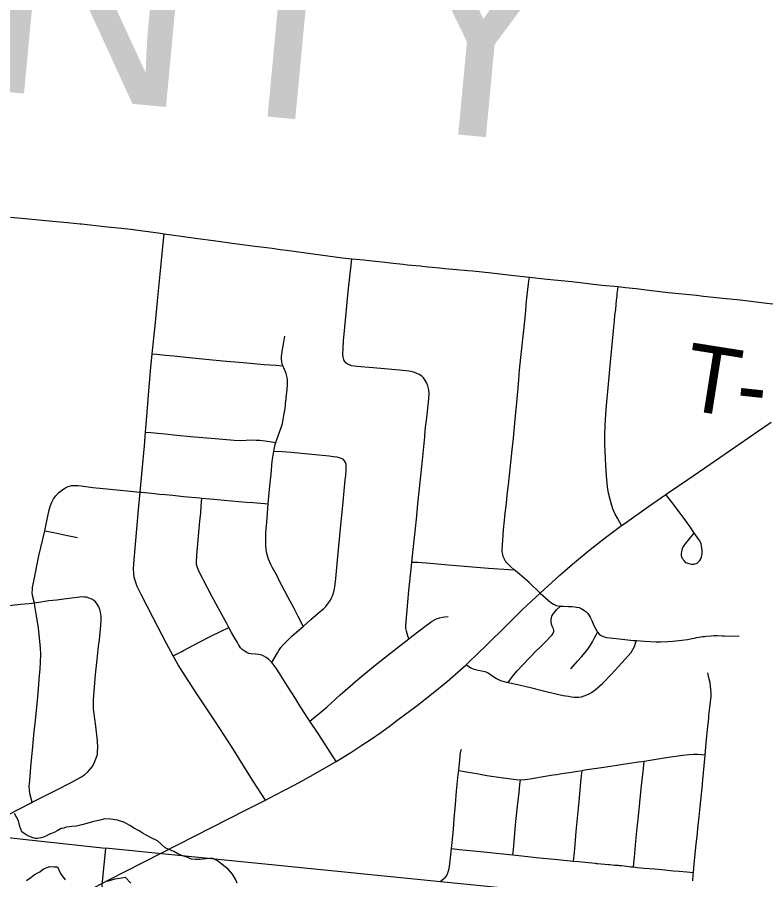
# Model space of a CAD drawing. Extents: x 0 to 1134, y 0 to 440.
# Drawn here: x 836.116 to 836.749, y 356.78 to 357.508 of the extents above; entities that cross this region are included whole.
import ezdxf

# ---------------------------------------------------------------- set-up
doc = ezdxf.new("R2010")
doc.units = 0
for name, color, linetype in [('GM_X_City_Street', 7, 'Continuous'), ('GM_X_County_Text', 7, 'Continuous'), ('GM_X_Major_River', 7, 'Continuous'), ('GM_X_Minor_River', 7, 'Continuous'), ('GM_X_Section', 7, 'Continuous'), ('GM_X_State_Route', 7, 'Continuous'), ('GM_X_Township_Road', 7, 'Continuous'), ('GM_X_Township_Road_Text', 7, 'Continuous')]:
    doc.layers.add(name, color=color, linetype=linetype)

msp = doc.modelspace()

# ---------------------------------------------------------------- linework, layer by layer
at = {"layer": 'GM_X_City_Street'}
for points in [[(836.32603, 356.84683), (836.31993, 356.8562), (836.31518, 356.86351), (836.29842, 356.89036), (836.28392, 356.91273), (836.2682, 356.93657), (836.25837, 356.95164), (836.25236, 356.96106), (836.2482, 356.96841), (836.2425, 356.97905), (836.2313, 357.00052), (836.22096, 357.02035), (836.21776, 357.02714), (836.21623, 357.0313), (836.21528, 357.035), (836.2148, 357.03816), (836.21464, 357.04198), (836.21505, 357.04949), (836.21885, 357.09217), (836.22021, 357.10676), (836.2219, 357.12494), (836.22384, 357.14596), (836.22479, 357.15745), (836.22589, 357.17071), (836.22722, 357.18867), (836.22907, 357.20909), (836.23047, 357.22349), (836.23304, 357.24988), (836.23513, 357.2709), (836.23724, 357.29066), (836.23909, 357.31097), (836.24058, 357.32488)], [(836.44729, 356.98302), (836.44644, 356.98553), (836.44517, 356.98923), (836.44478, 356.99167), (836.44478, 356.9941), (836.44727, 357.02373), (836.44906, 357.04163), (836.44973, 357.0477), (836.45088, 357.05827), (836.45277, 357.07601), (836.45355, 357.08396), (836.45488, 357.0968), (836.45702, 357.11765), (836.45869, 357.13365), (836.46063, 357.15341), (836.46068, 357.15466), (836.46133, 357.16147), (836.46225, 357.16945), (836.46401, 357.18554), (836.46425, 357.18998), (836.46398, 357.1932), (836.46324, 357.19636), (836.46227, 357.19879), (836.46069, 357.20162), (836.45947, 357.2032), (836.45802, 357.20457), (836.45586, 357.20609), (836.4535, 357.20723), (836.45103, 357.20803), (836.44923, 357.20844), (836.44726, 357.20876), (836.43917, 357.20957), (836.41695, 357.21166), (836.40333, 357.21291), (836.39912, 357.21348), (836.39687, 357.2141), (836.39535, 357.21484), (836.39403, 357.21581), (836.393, 357.21706), (836.39226, 357.21855), (836.3917, 357.22076), (836.39152, 357.22312), (836.39157, 357.22768), (836.39199, 357.23483), (836.39282, 357.24282), (836.39597, 357.27622), (836.39845, 357.29841), (836.39906, 357.30377)], [(836.55806, 357.02155), (836.54882, 357.03053), (836.54229, 357.03616), (836.53719, 357.0403), (836.53612, 357.04118), (836.53294, 357.04397), (836.53102, 357.04586), (836.52967, 357.04733), (836.52905, 357.04814), (836.52855, 357.04881), (836.52785, 357.05012), (836.52734, 357.05136), (836.52694, 357.05244), (836.52647, 357.05393), (836.52623, 357.05526), (836.52603, 357.05677), (836.52608, 357.05793), (836.52631, 357.06189), (836.52658, 357.06628), (836.52725, 357.07484), (836.52806, 357.08285), (836.52869, 357.08899), (836.52935, 357.09502), (836.52961, 357.09736), (836.53038, 357.10446), (836.53123, 357.11294), (836.53443, 357.14248), (836.53546, 357.15235), (836.53704, 357.16839), (836.53806, 357.17944), (836.53949, 357.19474), (836.54014, 357.20191), (836.54078, 357.20983), (836.54183, 357.22033), (836.54433, 357.24352), (836.54567, 357.2567), (836.54669, 357.26784), (836.54722, 357.273), (836.54822, 357.2826), (836.54853, 357.2849), (836.54897, 357.28822)], [(836.6268, 357.07848), (836.62333, 357.08483), (836.62155, 357.0881), (836.62038, 357.09064), (836.61956, 357.09264), (836.61805, 357.09737), (836.61597, 357.10581), (836.61495, 357.1113), (836.61407, 357.12055), (836.61357, 357.12922), (836.61322, 357.13541), (836.61277, 357.14709), (836.61281, 357.15455), (836.61308, 357.16323), (836.61338, 357.16817), (836.61363, 357.1725), (836.61411, 357.17993), (836.61547, 357.19474), (836.61795, 357.21947), (836.62011, 357.24285), (836.62087, 357.25127), (836.62123, 357.25572), (836.62192, 357.26119), (836.62269, 357.26888), (836.62307, 357.27206), (836.62326, 357.27436), (836.62364, 357.27773), (836.62392, 357.28019)], [(836.35796, 356.99344), (836.35501, 356.9991), (836.35358, 357.00184), (836.3499, 357.009), (836.34525, 357.01778), (836.33719, 357.03315), (836.33617, 357.03539), (836.33215, 357.04297), (836.33074, 357.04571), (836.32874, 357.05019), (836.32772, 357.05308), (836.32698, 357.05609), (836.32653, 357.05852), (836.32625, 357.06157), (836.32626, 357.06529), (836.32652, 357.07174), (836.32677, 357.07591), (836.32721, 357.0811), (836.32791, 357.0894), (836.32849, 357.09699), (836.32905, 357.10305), (836.32987, 357.11204), (836.33076, 357.12182), (836.33177, 357.13293), (836.33303, 357.14138), (836.33432, 357.14693), (836.33478, 357.14862), (836.33561, 357.15107), (836.33806, 357.15743), (836.33969, 357.16211), (836.34042, 357.16476), (836.34115, 357.16803), (836.34195, 357.173), (836.34211, 357.17406), (836.34287, 357.17972), (836.34302, 357.18151), (836.34351, 357.18558), (836.34365, 357.18674), (836.34395, 357.18908), (836.34413, 357.19091), (836.34431, 357.19334), (836.34459, 357.19746), (836.34472, 357.19984), (836.34472, 357.20168), (836.34451, 357.20348), (836.3442, 357.20465), (836.34346, 357.20699), (836.3416, 357.21154), (836.34088, 357.21341), (836.3403, 357.21497), (836.33987, 357.21676), (836.3396, 357.2192), (836.33971, 357.22164), (836.33978, 357.22286), (836.34036, 357.22715), (836.34101, 357.23018), (836.34153, 357.23323), (836.34229, 357.23841)], [(836.23047, 357.22349), (836.2344, 357.22313), (836.24135, 357.22247), (836.24867, 357.22175), (836.2616, 357.22034), (836.27577, 357.21902), (836.28996, 357.21771), (836.31029, 357.21579), (836.32508, 357.21453), (836.33496, 357.21383), (836.34088, 357.21341)], [(836.22479, 357.15745), (836.22916, 357.15702), (836.23821, 357.15614), (836.24125, 357.15586), (836.25131, 357.15486), (836.26273, 357.15377), (836.28367, 357.15187), (836.29952, 357.15048), (836.30479, 357.15025), (836.31462, 357.15084), (836.31812, 357.15073), (836.32142, 357.15049), (836.3257, 357.15004), (836.33478, 357.14862)], [(836.33303, 357.14138), (836.34033, 357.1409), (836.34774, 357.14041), (836.37976, 357.13738), (836.38338, 357.13694), (836.38649, 357.13643), (836.38887, 357.13582), (836.39057, 357.13511), (836.39162, 357.13444)], [(836.3315, 356.9629), (836.3361, 356.97097), (836.33733, 356.97314), (836.3391, 356.97568), (836.34154, 356.97848), (836.34871, 356.98533), (836.35619, 356.99186), (836.35796, 356.99344), (836.36453, 356.99928), (836.3707, 357.00445), (836.37545, 357.00841), (836.37712, 357.01023), (836.3794, 357.01316), (836.38094, 357.01553), (836.38191, 357.01752), (836.38264, 357.01914), (836.3835, 357.02152), (836.38424, 357.02388), (836.3848, 357.02693), (836.38539, 357.03373), (836.38729, 357.0525), (836.38902, 357.07011), (836.39064, 357.08739), (836.39143, 357.09553), (836.39261, 357.10779), (836.39349, 357.11723), (836.39386, 357.12085), (836.39423, 357.12528), (836.39438, 357.12808), (836.39417, 357.13001), (836.39356, 357.13185), (836.39283, 357.1331), (836.39162, 357.13444)], [(836.12911, 356.84502), (836.12717, 356.85132), (836.12663, 356.85496), (836.12659, 356.85866), (836.1267, 356.86051), (836.12751, 356.87035), (836.128, 356.87526), (836.12952, 356.89184), (836.12988, 356.89548), (836.1308, 356.90456), (836.13169, 356.9139), (836.13366, 356.93384), (836.13455, 356.94434), (836.13496, 356.94867), (836.13553, 356.95482), (836.13563, 356.95717), (836.13605, 356.96336), (836.13629, 356.96956), (836.13612, 356.97516), (836.13423, 356.99183), (836.13271, 357.00229), (836.13137, 357.01087), (836.13084, 357.01314), (836.12935, 357.01947), (836.12903, 357.02241), (836.12915, 357.02396), (836.12941, 357.02611), (836.1312, 357.03589), (836.13354, 357.04744), (836.13471, 357.0529), (836.13962, 357.07417), (836.14058, 357.07836), (836.1434, 357.09174), (836.14435, 357.09534), (836.14547, 357.09824), (836.14703, 357.10101), (836.14899, 357.10364), (836.15127, 357.10605), (836.15382, 357.10818), (836.15658, 357.10997), (836.15951, 357.11135), (836.16254, 357.11226), (836.16529, 357.11244), (836.16792, 357.11225), (836.17051, 357.11199), (836.18033, 357.11078), (836.19492, 357.10928), (836.19735, 357.10904), (836.20652, 357.10815), (836.21448, 357.10738), (836.22021, 357.10676), (836.22123, 357.10664), (836.22978, 357.10582), (836.23652, 357.10513), (836.24143, 357.10467), (836.24791, 357.10405), (836.25681, 357.10316), (836.27054, 357.10191), (836.27242, 357.10172), (836.28256, 357.10067), (836.29718, 357.0994), (836.30995, 357.09836), (836.31552, 357.09792), (836.32545, 357.09721), (836.32849, 357.09699)], [(836.38576, 356.87944), (836.37866, 356.89025), (836.37614, 356.89435), (836.37045, 356.90303), (836.36367, 356.91329), (836.3614, 356.91674), (836.35436, 356.92775), (836.35137, 356.93249), (836.34478, 356.94297), (836.33911, 356.95184), (836.33812, 356.95336), (836.33512, 356.95802), (836.33265, 356.96147), (836.3315, 356.9629), (836.32903, 356.96546), (836.32672, 356.96727), (836.32467, 356.96836), (836.32306, 356.96897), (836.32017, 356.96955), (836.31776, 356.96982), (836.31402, 356.97023), (836.3121, 356.97063), (836.31024, 356.9713), (836.30798, 356.97269), (836.30643, 356.97393), (836.3051, 356.9754), (836.30332, 356.97809), (836.30243, 356.97973), (836.30057, 356.98287), (836.29738, 356.9882), (836.29511, 356.99243), (836.29337, 356.9957), (836.29221, 356.9978), (836.28433, 357.01217), (836.28247, 357.01594), (836.28118, 357.01842), (836.27731, 357.02552), (836.27397, 357.03198), (836.27291, 357.03399), (836.26982, 357.04001), (836.26859, 357.04299), (836.26792, 357.04553), (836.26773, 357.04815), (836.2684, 357.05691), (836.2693, 357.06619), (836.26989, 357.0728), (836.27073, 357.08222), (836.27138, 357.08913), (836.27183, 357.09461), (836.27242, 357.10172)], [(836.68771, 357.07192), (836.68029, 357.06274), (836.6795, 357.06162), (836.67862, 357.06015), (836.67811, 357.05904), (836.6777, 357.05778), (836.67741, 357.05667), (836.67717, 357.05482), (836.67716, 357.05391), (836.67729, 357.05299), (836.67763, 357.05183), (836.67822, 357.05068), (836.67892, 357.04963), (836.67968, 357.04876), (836.68042, 357.04803), (836.68114, 357.04747), (836.682, 357.04702), (836.68277, 357.04668), (836.68368, 357.0464), (836.68484, 357.04616), (836.68602, 357.04604), (836.68698, 357.046), (836.68801, 357.04604), (836.68905, 357.04625), (836.6898, 357.04648), (836.69063, 357.04688), (836.69149, 357.04748), (836.69225, 357.04812), (836.69306, 357.04894), (836.69359, 357.04975), (836.69386, 357.05038), (836.69423, 357.05115), (836.6945, 357.0521), (836.69481, 357.05336), (836.69492, 357.05522), (836.69493, 357.05698), (836.69467, 357.06007), (836.69445, 357.06145), (836.69411, 357.06296), (836.69345, 357.06455), (836.69289, 357.0657), (836.69222, 357.06677), (836.68938, 357.07073), (836.68791, 357.07274), (836.68477, 357.07731), (836.68123, 357.08237), (836.67472, 357.09113), (836.66925, 357.09816), (836.66416, 357.10469)], [(836.13962, 357.07417), (836.14733, 357.07256), (836.15503, 357.07094), (836.16021, 357.06986), (836.16725, 357.0685)], [(836.44973, 357.0477), (836.4548, 357.0475), (836.46509, 357.04683), (836.48057, 357.04546), (836.50096, 357.04355), (836.51456, 357.04254), (836.53154, 357.04147), (836.53612, 357.04118)], [(836.0901, 356.82513), (836.12749, 356.84421), (836.12911, 356.84502), (836.14862, 356.85475), (836.16244, 356.86184), (836.17009, 356.86601), (836.17193, 356.86712), (836.17319, 356.86808), (836.17599, 356.87054), (836.1781, 356.87281), (836.17959, 356.87479), (836.18142, 356.87804), (836.18291, 356.88146), (836.1838, 356.88443), (836.18414, 356.88587), (836.18432, 356.88749), (836.18449, 356.89121), (836.18411, 356.89679), (836.18277, 356.90914), (836.18105, 356.92146), (836.18081, 356.92415), (836.18075, 356.92641), (836.18076, 356.93137), (836.18255, 356.95289), (836.18382, 356.96549), (836.18478, 356.97388), (836.18516, 356.97637), (836.18584, 356.98206), (836.18638, 356.98822), (836.18692, 356.99415), (836.18716, 356.99867), (836.18726, 357.0016), (836.18706, 357.0036), (836.18678, 357.00535), (836.18613, 357.00773), (836.18521, 357.01003), (836.18399, 357.0122), (836.18245, 357.01415), (836.18106, 357.01538), (836.1795, 357.0164), (836.17721, 357.01733), (836.1748, 357.01793), (836.17295, 357.01817), (836.17035, 357.01828), (836.16925, 357.0182), (836.15569, 357.01646), (836.14976, 357.01566), (836.14321, 357.01488), (836.13618, 357.01389), (836.13084, 357.01314), (836.1264, 357.01252), (836.119, 357.01177), (836.1024, 357.0099)], [(836.55806, 357.02155), (836.56725, 357.01343), (836.56937, 357.01213), (836.57162, 357.01116), (836.57341, 357.01075), (836.57541, 357.01058)], [(836.53099, 356.94606), (836.53483, 356.95111), (836.53558, 356.9521), (836.53876, 356.9559), (836.54341, 356.96091), (836.55514, 356.97291), (836.55778, 356.97548), (836.5626, 356.98032), (836.56821, 356.98616), (836.56913, 356.98763), (836.56958, 356.98889), (836.56965, 356.99011), (836.56942, 356.99132), (836.56838, 356.99357), (836.56768, 356.9953), (836.56734, 356.99713), (836.56731, 356.99899), (836.56758, 357.00083), (836.56801, 357.00197), (836.56933, 357.00422), (836.57089, 357.00604), (836.57205, 357.00737), (836.57541, 357.01058)], [(836.57541, 357.01058), (836.57762, 357.01039), (836.58195, 357.01016), (836.58492, 357.01006), (836.58729, 357.00987), (836.58894, 357.00965), (836.59095, 357.00925), (836.59283, 357.00851), (836.59427, 357.00771), (836.59564, 357.00677), (836.59705, 357.00559), (836.59839, 357.00432), (836.5995, 357.00271), (836.60031, 357.0012), (836.60166, 356.99835), (836.60282, 356.99547), (836.60392, 356.99306), (836.60513, 356.99094), (836.60662, 356.98863)], [(836.36367, 356.91329), (836.36696, 356.91608), (836.37144, 356.91988), (836.3782, 356.92552), (836.38923, 356.93548), (836.40411, 356.94854), (836.41742, 356.95963), (836.43208, 356.97103), (836.44729, 356.98302), (836.45008, 356.98522), (836.46189, 356.99428), (836.46698, 356.99779), (836.4689, 356.99896), (836.47066, 356.99984), (836.47309, 357.00073), (836.47549, 357.00129), (836.47766, 357.00158), (836.48044, 357.00164)], [(836.2482, 356.96841), (836.2553, 356.97217), (836.25693, 356.97304), (836.27003, 356.97995), (836.28039, 356.9854), (836.28812, 356.98909), (836.29511, 356.99243)], [(836.58391, 356.95746), (836.58974, 356.9639), (836.59317, 356.96782), (836.59618, 356.97144), (836.59829, 356.97425), (836.6005, 356.97747), (836.60221, 356.98049), (836.60392, 356.98381), (836.60533, 356.98632), (836.60662, 356.98863)], [(836.60662, 356.98863), (836.60795, 356.98692), (836.60915, 356.98602), (836.61026, 356.98532), (836.61207, 356.98451), (836.61418, 356.98411), (836.62471, 356.98277), (836.63692, 356.98158), (836.63947, 356.98139)], [(836.53099, 356.94606), (836.53782, 356.9445), (836.54994, 356.94188), (836.55232, 356.94117), (836.55414, 356.94076), (836.56437, 356.93821), (836.57767, 356.93518), (836.58194, 356.93436), (836.58471, 356.93393), (836.58673, 356.93373), (836.58854, 356.93373), (836.59057, 356.93376), (836.59302, 356.93406), (836.5954, 356.9347), (836.59884, 356.9361), (836.60156, 356.93757), (836.60458, 356.93973), (836.61063, 356.94506), (836.61839, 356.95308), (836.6272, 356.9627), (836.6351, 356.97144), (836.63651, 356.97375), (836.63771, 356.97637), (836.63872, 356.97928), (836.63947, 356.98139)], [(836.63947, 356.98139), (836.64617, 356.98087), (836.65605, 356.9804), (836.65975, 356.98048), (836.66593, 356.98077), (836.67022, 356.98105), (836.67514, 356.98147), (836.68249, 356.98226), (836.68664, 356.98307), (836.68838, 356.98348), (836.69007, 356.98394), (836.69231, 356.98436), (836.69523, 356.98475), (836.69696, 356.98495), (836.69867, 356.98513), (836.70261, 356.98556), (836.70487, 356.98561), (836.70775, 356.98564), (836.71174, 356.98551), (836.71342, 356.98547), (836.72619, 356.98501)], [(836.49547, 356.96101), (836.49666, 356.96029), (836.49967, 356.95845), (836.50197, 356.9574), (836.50337, 356.95699), (836.50578, 356.95645), (836.50889, 356.95593), (836.51125, 356.9553), (836.5135, 356.95436), (836.51512, 356.95349), (836.51814, 356.95133), (836.52122, 356.94929), (836.52234, 356.94877), (836.5246, 356.94779), (836.52936, 356.94644), (836.53099, 356.94606)], [(836.68696, 356.77864), (836.68739, 356.7836), (836.68758, 356.7857), (836.68825, 356.79295), (836.68993, 356.80957), (836.69092, 356.81888), (836.69137, 356.82294), (836.69234, 356.83257), (836.69318, 356.841), (836.6949, 356.85705), (836.69552, 356.86396), (836.69663, 356.87563), (836.69717, 356.88152), (836.69749, 356.88495), (836.69871, 356.89793), (836.69944, 356.90645), (836.69995, 356.91146), (836.70046, 356.91564), (836.7007, 356.91808), (836.70179, 356.9273), (836.70244, 356.9341), (836.70253, 356.93662), (836.70233, 356.94037), (836.70208, 356.94283), (836.70161, 356.94562), (836.70098, 356.94896), (836.69971, 356.95413)], [(836.47411, 356.77869), (836.47619, 356.78004), (836.47802, 356.7817), (836.47914, 356.78317), (836.48025, 356.78538), (836.48095, 356.78776), (836.4815, 356.79081), (836.48278, 356.80048), (836.48334, 356.80586), (836.48415, 356.81361), (836.48485, 356.82224), (836.48548, 356.83088), (836.48653, 356.84318), (836.48751, 356.85424), (836.48894, 356.86847), (836.48928, 356.87182), (836.49019, 356.88069), (836.49058, 356.88388), (836.49095, 356.88682), (836.49159, 356.88984)], [(836.48928, 356.87182), (836.49729, 356.87044), (836.50463, 356.86917), (836.51318, 356.86764), (836.52294, 356.86603), (836.53771, 356.86401), (836.54139, 356.86391), (836.54513, 356.8642), (836.54968, 356.86484), (836.56226, 356.86705), (836.56899, 356.86799), (836.57203, 356.86845), (836.57628, 356.86911), (836.58268, 356.8701), (836.59348, 356.87181), (836.59582, 356.87218), (836.61395, 356.8749), (836.62833, 356.87722), (836.63925, 356.87871), (836.64593, 356.87973), (836.65782, 356.88152), (836.66662, 356.88288), (836.67859, 356.8846), (836.68385, 356.88533), (836.68774, 356.8856), (836.69119, 356.88551), (836.69749, 356.88495)], [(836.63709, 356.79032), (836.63781, 356.79856), (836.639, 356.81221), (836.64017, 356.82336), (836.64128, 356.83327), (836.64343, 356.85622), (836.64527, 356.87354), (836.64593, 356.87973)], [(836.58634, 356.79534), (836.58701, 356.80243), (836.58765, 356.80921), (836.58859, 356.82029), (836.59105, 356.84566), (836.59283, 356.86487), (836.59348, 356.87181)], [(836.53504, 356.8005), (836.53545, 356.80483), (836.53645, 356.81553), (836.53766, 356.82877), (836.53922, 356.84424), (836.54025, 356.85278), (836.54098, 356.85985), (836.54139, 356.86391)], [(836.48334, 356.80586), (836.49003, 356.80519), (836.49868, 356.80433), (836.50762, 356.80335), (836.52131, 356.80191), (836.53504, 356.8005), (836.54759, 356.79921), (836.55486, 356.79844), (836.56387, 356.79745), (836.57316, 356.79658), (836.57815, 356.79613), (836.58634, 356.79534), (836.59047, 356.79495), (836.60457, 356.79344), (836.60551, 356.79334), (836.60652, 356.79322), (836.61281, 356.79266), (836.61589, 356.79242), (836.61689, 356.79232), (836.62098, 356.79195), (836.62408, 356.7917), (836.62499, 356.7916), (836.62668, 356.79142), (836.63331, 356.79072), (836.63495, 356.79055), (836.63709, 356.79032), (836.63868, 356.79014), (836.64028, 356.78996), (836.64604, 356.78942), (836.65475, 356.7886), (836.661, 356.78806), (836.67061, 356.78715), (836.6756, 356.7867), (836.68212, 356.78615), (836.68758, 356.7857)]]:
    msp.add_lwpolyline(points, dxfattribs=at)
at = {"layer": 'GM_X_Major_River'}
msp.add_lwpolyline([(837.02259, 355.71807), (837.11173, 355.71807), (837.21666, 356.7033), (836.191, 356.80611), (836.09234, 355.81302)], close=True, dxfattribs=at)
at = {"layer": 'GM_X_Minor_River'}
for points in [[(836.30228, 356.77664), (836.30082, 356.78008), (836.29823, 356.7843), (836.2945, 356.78854), (836.28962, 356.79242), (836.2855, 356.79552), (836.28173, 356.79749), (836.27908, 356.79753), (836.27071, 356.79652), (836.26691, 356.79658), (836.2635, 356.79702), (836.26049, 356.79821), (836.25633, 356.79979), (836.25218, 356.80138), (836.2488, 356.80333), (836.24541, 356.80491), (836.24125, 356.8065), (836.23826, 356.8092), (836.23489, 356.8123), (836.22962, 356.81504), (836.22586, 356.817), (836.22285, 356.81857), (836.21947, 356.8209), (836.21532, 356.82287), (836.21156, 356.82521), (836.20705, 356.82794), (836.20101, 356.82994), (836.19533, 356.83079), (836.19039, 356.83087), (836.1862, 356.8298), (836.1801, 356.82838), (836.17515, 356.82693), (836.17095, 356.82586), (836.16638, 356.8248), (836.16258, 356.82448), (836.1603, 356.82414), (836.15763, 356.8238), (836.15572, 356.82307), (836.15344, 356.82273), (836.15, 356.82089), (836.14808, 356.81978), (836.1454, 356.81868), (836.14311, 356.81758), (836.14119, 356.81647), (836.13852, 356.81537), (836.13662, 356.81502), (836.13357, 356.81431), (836.13167, 356.81434), (836.12903, 356.81515), (836.12563, 356.81672), (836.123, 356.8179), (836.12037, 356.81984), (836.11854, 356.82443), (836.11748, 356.82939), (836.11416, 356.83552)], [(836.12427, 356.77876), (836.12773, 356.78136), (836.1308, 356.78359), (836.1331, 356.78507), (836.1354, 356.78617), (836.13848, 356.78878), (836.14153, 356.78987), (836.14382, 356.7906), (836.14762, 356.79053), (836.15027, 356.79049), (836.15284, 356.78475), (836.15693, 356.77937)], [(836.1926, 356.77841), (836.19908, 356.78021), (836.20441, 356.78126), (836.20745, 356.78159), (836.21231, 356.77658)]]:
    msp.add_lwpolyline(points, dxfattribs=at)
at = {"layer": 'GM_X_Section'}
msp.add_lwpolyline([(836.191, 356.80611), (836.09234, 355.81302), (835.08863, 355.91109), (835.18938, 356.91551)], close=True, dxfattribs=at)
at = {"layer": 'GM_X_State_Route'}
for points in [[(836.6828, 357.11741), (836.70176, 357.13046), (836.74247, 357.15858), (836.7532, 357.16591)], [(836.49968, 356.96498), (836.50319, 356.96829), (836.52724, 356.99162), (836.54351, 357.0079), (836.55806, 357.02155), (836.57473, 357.03656), (836.58549, 357.04597), (836.60035, 357.05823), (836.61455, 357.06933), (836.6268, 357.07848), (836.62899, 357.08011), (836.64962, 357.09463), (836.66416, 357.10469), (836.66637, 357.10622), (836.6828, 357.11741)], [(836.22311, 356.79444), (836.30971, 356.83862), (836.32603, 356.84683), (836.33461, 356.85108), (836.34226, 356.85511), (836.35032, 356.8593), (836.35764, 356.86325), (836.36421, 356.86694), (836.37054, 356.87056), (836.38576, 356.87944), (836.39826, 356.88693), (836.40754, 356.89304), (836.4154, 356.89828), (836.42342, 356.90375), (836.43048, 356.90892), (836.43707, 356.91384), (836.45414, 356.92661), (836.46644, 356.93622), (836.47945, 356.94693), (836.49343, 356.95908), (836.49547, 356.96101), (836.49968, 356.96498)], [(836.18205, 356.77333), (836.19373, 356.77937), (836.22311, 356.79444)]]:
    msp.add_lwpolyline(points, dxfattribs=at)
at = {"layer": 'GM_X_Township_Road'}
for points in [[(836.11065, 357.33891), (836.12303, 357.33777), (836.14344, 357.33581), (836.15889, 357.33433), (836.16967, 357.33331)], [(836.16967, 357.33331), (836.17065, 357.33321), (836.18996, 357.33103), (836.20444, 357.32947), (836.21223, 357.3286), (836.21815, 357.32792), (836.22469, 357.32714), (836.23536, 357.32566), (836.24058, 357.32488)], [(836.24058, 357.32488), (836.24665, 357.32402), (836.25491, 357.32275), (836.269, 357.32091), (836.28208, 357.3192), (836.29797, 357.31702), (836.30435, 357.31616), (836.30871, 357.31554), (836.3172, 357.31445), (836.32219, 357.31383), (836.33176, 357.31258), (836.33862, 357.31165), (836.34379, 357.31089), (836.37262, 357.307), (836.39107, 357.30466), (836.39906, 357.30377)], [(836.39906, 357.30377), (836.40273, 357.30337), (836.40907, 357.30275), (836.41624, 357.30196), (836.42458, 357.30106), (836.43408, 357.30005), (836.44233, 357.29913), (836.446, 357.29872), (836.45338, 357.29798), (836.45705, 357.29771), (836.45852, 357.29754), (836.46326, 357.29698), (836.46718, 357.29662), (836.4731, 357.29599), (836.47762, 357.2956), (836.48446, 357.29491), (836.48774, 357.29459), (836.49023, 357.29436), (836.49406, 357.29413), (836.49699, 357.29384), (836.50113, 357.29346), (836.51703, 357.29174), (836.53368, 357.28988), (836.54897, 357.28822)], [(836.54897, 357.28822), (836.56395, 357.28659), (836.58498, 357.28451), (836.61029, 357.28159), (836.62392, 357.28019)], [(836.62392, 357.28019), (836.63007, 357.27956), (836.63935, 357.27856), (836.65001, 357.2773), (836.66637, 357.27536), (836.6902, 357.27294), (836.6961, 357.27228)], [(836.6961, 357.27228), (836.71228, 357.27056), (836.72716, 357.26893), (836.74945, 357.26631), (836.76246, 357.26484), (836.76345, 357.26475)]]:
    msp.add_lwpolyline(points, dxfattribs=at)

# ---------------------------------------------------------------- texts
at = {"layer": 'GM_X_County_Text'}
msp.add_text('GREENE COUNTY', height=0.1893939, rotation=354.61584, dxfattribs=at).set_placement((834.38528, 357.60688))
at = {"layer": 'GM_X_Township_Road_Text'}
for s, rotation, p in [('T', 350.98894, (836.67689, 357.17706)), ('-', 353.8492, (836.72193, 357.16999))]:
    msp.add_text(s, height=0.05682, rotation=rotation, dxfattribs=at).set_placement(p)

doc.saveas('drawing.dxf')
